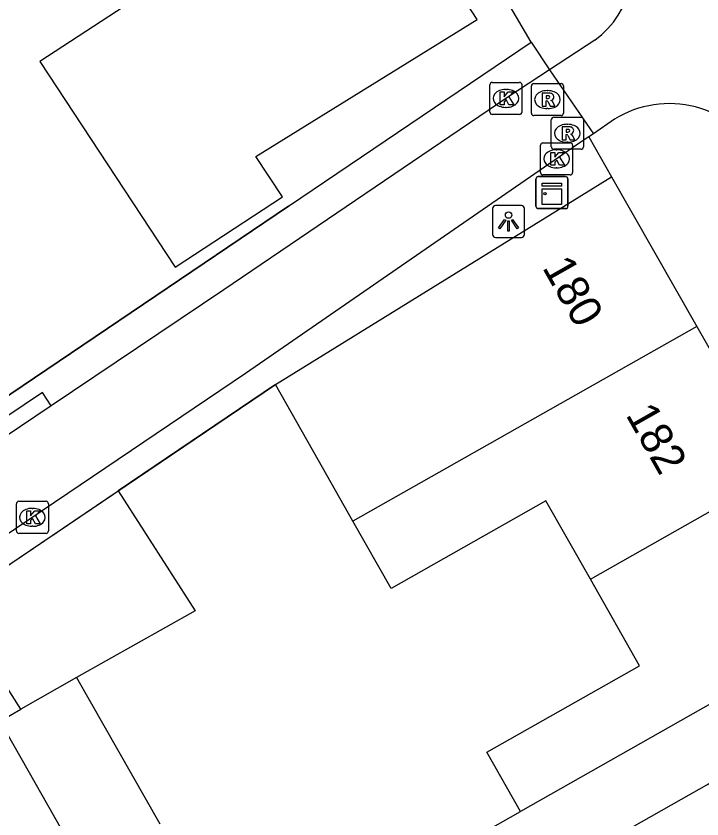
# Model space of a CAD drawing. Extents: x 159888 to 160757, y 384031 to 384746.
# Drawn here: x 160467.59 to 160488.98, y 384311.18 to 384336.23 of the extents above; entities that cross this region are included whole.
import ezdxf

# ---------------------------------------------------------------- set-up
doc = ezdxf.new("R2010")
doc.units = 0
for name, color, linetype in [('IMGEO_Kast', 7, 'Continuous'), ('IMGEO_Kolk', 7, 'Continuous'), ('IMGEO_Lichtpunt', 7, 'Continuous'), ('IMGEO_Muur', 7, 'Continuous'), ('IMGEO_Pand', 7, 'Continuous'), ('IMGEO_Pand_nummerreeks', 7, 'Continuous'), ('IMGEO_Rijbaan_lokaal_open', 7, 'Continuous'), ('IMGEO_Rioolput', 7, 'Continuous'), ('IMGEO_Voetpad_open', 7, 'Continuous')]:
    doc.layers.add(name, color=color, linetype=linetype)

msp = doc.modelspace()

# ---------------------------------------------------------------- linework, layer by layer
at = {"layer": 'IMGEO_Kast'}
for p, q in [((160483.88, 384331.223), (160484.721, 384331.223)), ((160484.721, 384331.223), (160483.88, 384331.223)), ((160484.805, 384331.148), (160484.805, 384330.307)), ((160484.805, 384330.307), (160484.805, 384331.148)), ((160483.805, 384330.298), (160483.805, 384331.139)), ((160483.805, 384331.139), (160483.805, 384330.298)), ((160484.73, 384330.223), (160483.889, 384330.223)), ((160483.889, 384330.223), (160484.73, 384330.223))]:
    msp.add_line(p, q, dxfattribs=at)
for points in [[(160484, 384331.013), (160484.6, 384331.013), (160484.6, 384330.928), (160484, 384330.928), (160484, 384331.013)], [(160484, 384330.838), (160484.6, 384330.838), (160484.6, 384330.349), (160484, 384330.349), (160484, 384330.838)]]:
    msp.add_lwpolyline(points, dxfattribs=at)
msp.add_circle((160484.084, 384330.687), 0.0377, dxfattribs=at)
for centre, start, end in [((160483.883, 384331.145), 92.4484, 184.2845), ((160483.883, 384331.145), 92.4484, 184.2845), ((160484.727, 384331.145), 2.4484, 94.2845), ((160484.727, 384331.145), 2.4484, 94.2845), ((160483.883, 384330.301), 182.4484, 274.2845), ((160483.883, 384330.301), 182.4484, 274.2845), ((160484.727, 384330.301), 272.4484, 4.2845), ((160484.727, 384330.301), 272.4484, 4.2845)]:
    msp.add_arc(centre, 0.0779, start, end, dxfattribs=at)
at = {"layer": 'IMGEO_Kolk'}
for p, q in [((160482.444, 384334.163), (160483.296, 384334.163)), ((160482.369, 384333.237), (160482.369, 384334.089)), ((160482.857, 384333.943), (160482.882, 384333.943)), ((160483.37, 384334.089), (160483.37, 384333.237)), ((160483.296, 384333.163), (160482.444, 384333.163)), ((160482.88, 384333.383), (160482.855, 384333.383)), ((160483.948, 384331.35), (160483.948, 384332.202)), ((160484.023, 384332.276), (160484.875, 384332.276)), ((160484.949, 384332.202), (160484.949, 384331.35)), ((160484.436, 384332.056), (160484.461, 384332.056)), ((160484.459, 384331.496), (160484.434, 384331.496)), ((160484.875, 384331.276), (160484.023, 384331.276)), ((160467.601, 384320.167), (160467.601, 384321.019)), ((160467.676, 384321.093), (160468.528, 384321.093)), ((160468.602, 384321.019), (160468.602, 384320.167)), ((160468.089, 384320.873), (160468.114, 384320.873)), ((160468.112, 384320.313), (160468.087, 384320.313)), ((160468.528, 384320.093), (160467.676, 384320.093))]:
    msp.add_line(p, q, dxfattribs=at)
for points in [[(160482.444, 384334.163), (160483.296, 384334.163)], [(160482.369, 384333.237), (160482.369, 384334.089)], [(160483.37, 384334.089), (160483.37, 384333.237)], [(160482.69, 384333.863), (160482.813, 384333.863), (160482.813, 384333.712), (160482.943, 384333.863), (160483.107, 384333.863), (160482.961, 384333.712), (160483.114, 384333.463), (160482.962, 384333.463), (160482.877, 384333.627), (160482.813, 384333.56), (160482.813, 384333.463), (160482.69, 384333.463), (160482.69, 384333.863)], [(160483.296, 384333.163), (160482.444, 384333.163)], [(160483.948, 384331.35), (160483.948, 384332.202)], [(160484.023, 384332.276), (160484.875, 384332.276)], [(160484.949, 384332.202), (160484.949, 384331.35)], [(160484.269, 384331.976), (160484.392, 384331.976), (160484.392, 384331.825), (160484.522, 384331.976), (160484.686, 384331.976), (160484.54, 384331.825), (160484.693, 384331.576), (160484.541, 384331.576), (160484.456, 384331.74), (160484.392, 384331.673), (160484.392, 384331.576), (160484.269, 384331.576), (160484.269, 384331.976)], [(160484.875, 384331.276), (160484.023, 384331.276)], [(160467.601, 384320.167), (160467.601, 384321.019)], [(160467.676, 384321.093), (160468.528, 384321.093)], [(160468.602, 384321.019), (160468.602, 384320.167)], [(160467.922, 384320.793), (160468.045, 384320.793), (160468.045, 384320.642), (160468.175, 384320.793), (160468.339, 384320.793), (160468.193, 384320.642), (160468.346, 384320.393), (160468.194, 384320.393), (160468.109, 384320.557), (160468.045, 384320.49), (160468.045, 384320.393), (160467.922, 384320.393), (160467.922, 384320.793)], [(160468.528, 384320.093), (160467.676, 384320.093)]]:
    msp.add_lwpolyline(points, dxfattribs=at)
for centre, start, end in [((160482.446, 384334.087), 91.552, 178.448), ((160482.446, 384334.087), 91.552, 178.448), ((160483.294, 384334.087), 1.552, 88.448), ((160483.294, 384334.087), 1.552, 88.448), ((160482.446, 384333.239), 181.552, 268.448), ((160482.446, 384333.239), 181.552, 268.448), ((160483.294, 384333.239), 271.552, 358.448), ((160483.294, 384333.239), 271.552, 358.448), ((160484.025, 384332.2), 91.552, 178.448), ((160484.025, 384332.2), 91.552, 178.448), ((160484.873, 384332.2), 1.552, 88.448), ((160484.873, 384332.2), 1.552, 88.448), ((160484.025, 384331.352), 181.552, 268.448), ((160484.025, 384331.352), 181.552, 268.448), ((160484.873, 384331.352), 271.552, 358.448), ((160484.873, 384331.352), 271.552, 358.448), ((160467.678, 384321.017), 91.552, 178.448), ((160467.678, 384321.017), 91.552, 178.448), ((160468.526, 384321.017), 1.552, 88.448), ((160468.526, 384321.017), 1.552, 88.448), ((160467.678, 384320.169), 181.552, 268.448), ((160467.678, 384320.169), 181.552, 268.448), ((160468.526, 384320.169), 271.552, 358.448), ((160468.526, 384320.169), 271.552, 358.448)]:
    msp.add_arc(centre, 0.0765, start, end, dxfattribs=at)
for centre, major_axis, ratio, start_param, end_param in [((160482.856, 384333.663), (-0.387, 0.002), 0.722429, 4.712389, 7.853982), ((160482.881, 384333.663), (-0.39, 0.002), 0.717154, 1.570796, 4.712389), ((160484.435, 384331.776), (-0.387, 0.002), 0.722429, 4.712389, 7.853982), ((160484.46, 384331.776), (-0.39, 0.002), 0.717154, 1.570796, 4.712389), ((160468.088, 384320.593), (-0.387, 0.002), 0.722429, 4.712389, 7.853982), ((160468.113, 384320.593), (-0.39, 0.002), 0.717154, 1.570796, 4.712389)]:
    msp.add_ellipse(centre, major_axis=major_axis, ratio=ratio, start_param=start_param, end_param=end_param, dxfattribs=at)
at = {"layer": 'IMGEO_Lichtpunt'}
for p, q in [((160482.452, 384330.224), (160482.452, 384329.417)), ((160482.452, 384330.224), (160482.452, 384329.417)), ((160483.354, 384330.319), (160482.546, 384330.319)), ((160483.354, 384330.319), (160482.546, 384330.319)), ((160483.448, 384329.417), (160483.448, 384330.224)), ((160483.448, 384329.417), (160483.448, 384330.224)), ((160482.546, 384329.323), (160483.354, 384329.323)), ((160482.546, 384329.323), (160483.354, 384329.323))]:
    msp.add_line(p, q, dxfattribs=at)
for points in [[(160482.826, 384329.888), (160482.865, 384329.86), (160482.677, 384329.598), (160482.639, 384329.625), (160482.826, 384329.888)], [(160482.928, 384329.84), (160482.975, 384329.84), (160482.975, 384329.518), (160482.928, 384329.518), (160482.928, 384329.84)], [(160483.038, 384329.86), (160483.076, 384329.887), (160483.263, 384329.625), (160483.224, 384329.597), (160483.038, 384329.86)]]:
    msp.add_lwpolyline(points, dxfattribs=at)
msp.add_circle((160482.951, 384330.022), 0.0994, dxfattribs=at)
for centre, start, end in [((160482.546, 384330.224), 90, 180), ((160482.546, 384330.224), 90, 180), ((160483.354, 384330.224), 0, 90), ((160483.354, 384330.224), 0, 90), ((160482.546, 384329.417), 180, 270), ((160482.546, 384329.417), 180, 270), ((160483.354, 384329.417), 270, 0), ((160483.354, 384329.417), 270, 360)]:
    msp.add_arc(centre, 0.0946, start, end, dxfattribs=at)
at = {"layer": 'IMGEO_Muur'}
for points in [[(160476.088, 384330.303), (160467.03, 384324.187)], [(160465.616, 384317.932), (160475.678, 384324.741)]]:
    msp.add_lwpolyline(points, dxfattribs=at)
at = {"layer": 'IMGEO_Pand'}
for points in [[(160471.677, 384337.011), (160468.334, 384334.813), (160472.553, 384328.397), (160475.896, 384330.595), (160475.071, 384331.85), (160481.974, 384336.119), (160478.474, 384341.481)], [(160475.678, 384324.741), (160486.16, 384331.218)], [(160486.16, 384331.218), (160488.821, 384326.551)], [(160488.821, 384326.551), (160478.097, 384320.473)], [(160488.821, 384326.551), (160491.412, 384322.008)], [(160478.097, 384320.473), (160477.012, 384322.387), (160475.678, 384324.741)], [(160485.504, 384318.66), (160491.412, 384322.008)], [(160465.616, 384317.932), (160470.773, 384321.422)], [(160470.773, 384321.422), (160473.178, 384317.676), (160469.475, 384315.595)], [(160485.504, 384318.66), (160484.117, 384321.107), (160479.288, 384318.371), (160478.097, 384320.473)], [(160483.325, 384311.413), (160482.275, 384313.267), (160487.032, 384315.964), (160485.504, 384318.66)], [(160467.742, 384314.607), (160465.616, 384317.932)], [(160494.003, 384317.464), (160483.325, 384311.413)], [(160469.475, 384315.595), (160467.742, 384314.607)], [(160469.475, 384315.595), (160472.079, 384311.028)], [(160469.677, 384309.691), (160467.087, 384314.233), (160467.742, 384314.607)], [(160490.773, 384309.494), (160489.194, 384312.28), (160484.426, 384309.578), (160484.38, 384309.552), (160482.675, 384308.586), (160481.62, 384310.447), (160483.325, 384311.413)]]:
    msp.add_lwpolyline(points, dxfattribs=at)
at = {"layer": 'IMGEO_Rijbaan_lokaal_open'}
for points in [[(160485.644, 384335.477), (160484.226, 384334.549)], [(160484.226, 384334.549), (160482.897, 384333.68), (160474.075, 384327.692), (160468.686, 384324.069)], [(160484.226, 384334.549), (160485.596, 384332.555)], [(160486.257, 384333.016), (160485.596, 384332.555)], [(160485.451, 384332.462), (160485.242, 384332.327), (160474.747, 384325.076), (160463.235, 384317.314)], [(160485.596, 384332.555), (160485.451, 384332.462)], [(160468.686, 384324.069), (160462.364, 384319.818)]]:
    msp.add_lwpolyline(points, dxfattribs=at)
for centre, radius, start, end in [((160483.952, 384337.783), 2.86, 306.2787, 31.241), ((160487.97, 384330.217), 3.281, 29.8057, 121.4605)]:
    msp.add_arc(centre, radius, start, end, dxfattribs=at)
at = {"layer": 'IMGEO_Rioolput'}
for p, q in [((160483.664, 384333.198), (160483.664, 384334.05)), ((160483.739, 384334.124), (160484.591, 384334.124)), ((160484.152, 384333.904), (160484.177, 384333.904)), ((160484.665, 384334.05), (160484.665, 384333.198)), ((160484.175, 384333.344), (160484.15, 384333.344)), ((160484.591, 384333.124), (160483.739, 384333.124)), ((160484.285, 384332.148), (160484.285, 384333)), ((160484.36, 384333.074), (160485.212, 384333.074)), ((160485.286, 384333), (160485.286, 384332.148)), ((160484.773, 384332.854), (160484.798, 384332.854)), ((160484.796, 384332.294), (160484.771, 384332.294)), ((160485.212, 384332.074), (160484.36, 384332.074))]:
    msp.add_line(p, q, dxfattribs=at)
for points in [[(160483.664, 384333.198), (160483.664, 384334.05)], [(160483.739, 384334.124), (160484.591, 384334.124)], [(160484.665, 384334.05), (160484.665, 384333.198)], [(160484.253, 384333.822), (160484.001, 384333.824), (160484.001, 384333.424)], [(160484.179, 384333.743), (160484.125, 384333.743), (160484.125, 384333.662)], [(160484.125, 384333.662), (160484.177, 384333.662)], [(160484.001, 384333.424), (160484.125, 384333.424), (160484.125, 384333.586), (160484.136, 384333.586)], [(160484.183, 384333.557), (160484.254, 384333.424), (160484.394, 384333.424), (160484.329, 384333.55)], [(160484.591, 384333.124), (160483.739, 384333.124)], [(160484.285, 384332.148), (160484.285, 384333)], [(160484.36, 384333.074), (160485.212, 384333.074)], [(160485.286, 384333), (160485.286, 384332.148)], [(160484.874, 384332.772), (160484.622, 384332.774), (160484.622, 384332.374)], [(160484.8, 384332.693), (160484.746, 384332.693), (160484.746, 384332.612)], [(160484.622, 384332.374), (160484.746, 384332.374), (160484.746, 384332.536), (160484.757, 384332.536)], [(160484.746, 384332.612), (160484.798, 384332.612)], [(160484.804, 384332.507), (160484.875, 384332.374), (160485.015, 384332.374), (160484.95, 384332.5)], [(160485.212, 384332.074), (160484.36, 384332.074)]]:
    msp.add_lwpolyline(points, dxfattribs=at)
for centre, radius, start, end in [((160483.741, 384334.048), 0.0765, 91.552, 178.448), ((160483.741, 384334.048), 0.0765, 91.552, 178.448), ((160484.589, 384334.048), 0.0765, 1.552, 88.448), ((160484.589, 384334.048), 0.0765, 1.552, 88.448), ((160484.161, 384333.851), 0.19, 274.7715, 282.9687), ((160484.185, 384333.647), 0.0964, 77.0061, 93.1865), ((160484.199, 384333.704), 0.0378, 276.6634, 79.6772), ((160484.252, 384333.712), 0.109, 350.3612, 89.416), ((160484.25, 384333.712), 0.112, 277.5842, 350.9817), ((160484.135, 384333.533), 0.0533, 26.0293, 88.6989), ((160484.234, 384333.497), 0.108, 29.5134, 73.7905), ((160483.741, 384333.2), 0.0765, 181.552, 268.448), ((160483.741, 384333.2), 0.0765, 181.552, 268.448), ((160484.589, 384333.2), 0.0765, 271.552, 358.448), ((160484.589, 384333.2), 0.0765, 271.552, 358.448), ((160484.362, 384332.998), 0.0765, 91.552, 178.448), ((160484.362, 384332.998), 0.0765, 91.552, 178.448), ((160485.21, 384332.998), 0.0765, 1.552, 88.448), ((160485.21, 384332.998), 0.0765, 1.552, 88.448), ((160484.806, 384332.597), 0.0964, 77.0061, 93.1865), ((160484.82, 384332.654), 0.0378, 276.6634, 79.6772), ((160484.873, 384332.662), 0.109, 350.3612, 89.416), ((160484.756, 384332.483), 0.0533, 26.0293, 88.6989), ((160484.782, 384332.801), 0.19, 274.7715, 282.9687), ((160484.871, 384332.662), 0.112, 277.5842, 350.9817), ((160484.855, 384332.447), 0.108, 29.5134, 73.7905), ((160484.362, 384332.15), 0.0765, 181.552, 268.448), ((160484.362, 384332.15), 0.0765, 181.552, 268.448), ((160485.21, 384332.15), 0.0765, 271.552, 358.448), ((160485.21, 384332.15), 0.0765, 271.552, 358.448)]:
    msp.add_arc(centre, radius, start, end, dxfattribs=at)
for centre, major_axis, ratio, start_param, end_param in [((160484.151, 384333.624), (-0.387, 0.002), 0.722429, 4.712389, 7.853982), ((160484.176, 384333.624), (-0.39, 0.002), 0.717154, 1.570796, 4.712389), ((160484.772, 384332.574), (-0.387, 0.002), 0.722429, 4.712389, 7.853982), ((160484.797, 384332.574), (-0.39, 0.002), 0.717154, 1.570796, 4.712389)]:
    msp.add_ellipse(centre, major_axis=major_axis, ratio=ratio, start_param=start_param, end_param=end_param, dxfattribs=at)
at = {"layer": 'IMGEO_Voetpad_open'}
for points in [[(160483.657, 384335.415), (160478.945, 384343.45), (160473.633, 384351.562), (160469.711, 384357.202), (160463.306, 384365.649), (160461.477, 384368.06), (160453.348, 384377.769), (160440.266, 384392.474), (160439.728, 384392.001), (160439.463, 384392.301), (160438.349, 384393.558), (160435.261, 384397.057)], [(160461.863, 384320.697), (160467.03, 384324.187), (160476.088, 384330.303), (160483.657, 384335.415)], [(160483.657, 384335.415), (160484.226, 384334.549)], [(160485.451, 384332.462), (160486.16, 384331.218)], [(160475.678, 384324.741), (160470.773, 384321.422)], [(160468.686, 384324.069), (160468.411, 384324.486), (160462.089, 384320.235), (160462.364, 384319.818)]]:
    msp.add_lwpolyline(points, dxfattribs=at)

# ---------------------------------------------------------------- texts
at = {"layer": 'IMGEO_Pand_nummerreeks'}
for s, p in [('180', (160483.986, 384328.388)), ('182', (160486.589, 384323.794))]:
    msp.add_text(s, height=1, rotation=299.5415, dxfattribs=at).set_placement(p)

doc.saveas('drawing.dxf')
